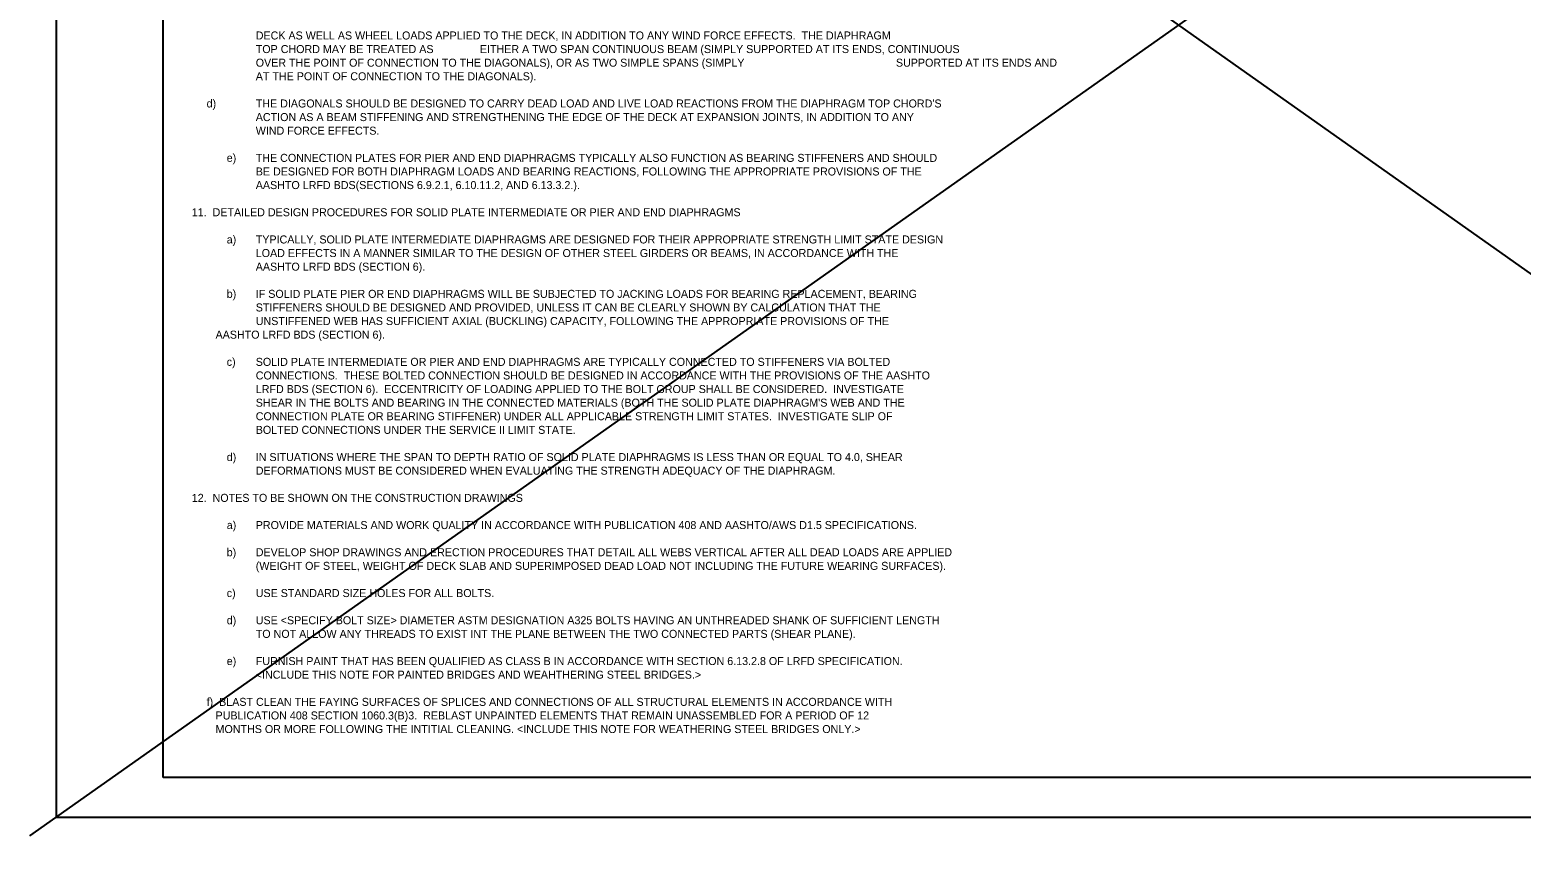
# Model space of a CAD drawing. Extents: x 634656 to 641360, y 298715 to 301183.
# Drawn here: x 634656 to 635216, y 298715 to 299020 of the extents above; entities that cross this region are included whole.
import ezdxf

# ---------------------------------------------------------------- set-up
doc = ezdxf.new("R2010")
doc.units = 0
for name, color, linetype in [('1', 7, 'Continuous'), ('2', 7, 'Continuous'), ('PLT-BNDY', 7, 'Continuous')]:
    doc.layers.add(name, color=color, linetype=linetype)

msp = doc.modelspace()

# ---------------------------------------------------------------- linework, layer by layer
at = {"layer": '1'}
for p, q in [((634656.46, 298718.13), (635518.79, 299326.83)), ((634661.92, 299322.77), (635521.53, 298714.94))]:
    msp.add_line(p, q, dxfattribs=at)
at = {"layer": '2'}
for p, q in [((634706.42, 298739.99), (634706.42, 299303.99)), ((635492.42, 298739.99), (634706.42, 298739.99))]:
    msp.add_line(p, q, dxfattribs=at)
at = {"layer": 'PLT-BNDY'}
msp.add_lwpolyline([(634666.42, 299318.99), (635507.42, 299318.99), (635507.42, 298724.99), (634666.42, 298724.99)], close=True, dxfattribs=at)

# ---------------------------------------------------------------- texts
at = {"layer": '1'}
for s, height, p in [('DECK AS WELL AS WHEEL LOADS APPLIED TO THE DECK, IN ADDITION TO ANY WIND FORCE EFFECTS.  THE DIAPHRAGM', 2.99987, (634741.16, 299016.7)), ('TOP CHORD MAY BE TREATED AS', 2.9999, (634741.16, 299011.6)), ('OVER THE POINT OF CONNECTION TO THE DIAGONALS), OR AS TWO SIMPLE SPANS (SIMPLY', 2.9999, (634741.16, 299006.5)), ('EITHER A TWO SPAN CONTINUOUS BEAM (SIMPLY SUPPORTED AT ITS ENDS, CONTINUOUS', 2.9999, (634825.16, 299011.6)), ('SUPPORTED AT ITS ENDS AND', 2.9999, (634981.15, 299006.5)), ('AT THE POINT OF CONNECTION TO THE DIAGONALS).', 2.9999, (634741.16, 299001.4)), ('     d)', 3, (634717.17, 298991.2)), ("THE DIAGONALS SHOULD BE DESIGNED TO CARRY DEAD LOAD AND LIVE LOAD REACTIONS FROM THE DIAPHRAGM TOP CHORD'S", 2.99987, (634741.16, 298991.2)), ('ACTION AS A BEAM STIFFENING AND STRENGTHENING THE EDGE OF THE DECK AT EXPANSION JOINTS, IN ADDITION TO ANY', 2.99987, (634741.16, 298986.1)), ('WIND FORCE EFFECTS.', 2.9999, (634741.16, 298981)), (' e)', 3, (634729.16, 298970.8)), ('THE CONNECTION PLATES FOR PIER AND END DIAPHRAGMS TYPICALLY ALSO FUNCTION AS BEARING STIFFENERS AND SHOULD', 2.99987, (634741.16, 298970.8)), ('BE DESIGNED FOR BOTH DIAPHRAGM LOADS AND BEARING REACTIONS, FOLLOWING THE APPROPRIATE PROVISIONS OF THE', 2.99987, (634741.16, 298965.7)), ('AASHTO LRFD BDS(SECTIONS 6.9.2.1, 6.10.11.2, AND 6.13.3.2.).', 2.9999, (634741.16, 298960.6)), ('11.  DETAILED DESIGN PROCEDURES FOR SOLID PLATE INTERMEDIATE OR PIER AND END DIAPHRAGMS', 2.9999, (634717.17, 298950.41)), (' a)', 3, (634729.16, 298940.21)), ('TYPICALLY, SOLID PLATE INTERMEDIATE DIAPHRAGMS ARE DESIGNED FOR THEIR APPROPRIATE STRENGTH LIMIT STATE DESIGN', 2.99987, (634741.16, 298940.21)), ('LOAD EFFECTS IN A MANNER SIMILAR TO THE DESIGN OF OTHER STEEL GIRDERS OR BEAMS, IN ACCORDANCE WITH THE', 2.99987, (634741.16, 298935.11)), ('AASHTO LRFD BDS (SECTION 6).', 2.9999, (634741.16, 298930.01)), (' b)', 3, (634729.16, 298919.81)), ('IF SOLID PLATE PIER OR END DIAPHRAGMS WILL BE SUBJECTED TO JACKING LOADS FOR BEARING REPLACEMENT, BEARING', 2.99987, (634741.16, 298919.81)), ('STIFFENERS SHOULD BE DESIGNED AND PROVIDED, UNLESS IT CAN BE CLEARLY SHOWN BY CALCULATION THAT THE', 2.9999, (634741.16, 298914.71)), ('UNSTIFFENED WEB HAS SUFFICIENT AXIAL (BUCKLING) CAPACITY, FOLLOWING THE APPROPRIATE PROVISIONS OF THE ', 2.99987, (634741.16, 298909.61)), ('        AASHTO LRFD BDS (SECTION 6).', 2.9999, (634717.17, 298904.51)), (' c)', 3, (634729.16, 298894.31)), ('SOLID PLATE INTERMEDIATE OR PIER AND END DIAPHRAGMS ARE TYPICALLY CONNECTED TO STIFFENERS VIA BOLTED', 2.9999, (634741.16, 298894.31)), ('CONNECTIONS.  THESE BOLTED CONNECTION SHOULD BE DESIGNED IN ACCORDANCE WITH THE PROVISIONS OF THE AASHTO', 2.99987, (634741.16, 298889.21)), ('LRFD BDS (SECTION 6).  ECCENTRICITY OF LOADING APPLIED TO THE BOLT GROUP SHALL BE CONSIDERED.  INVESTIGATE', 2.99987, (634741.16, 298884.11)), ("SHEAR IN THE BOLTS AND BEARING IN THE CONNECTED MATERIALS (BOTH THE SOLID PLATE DIAPHRAGM'S WEB AND THE", 2.99987, (634741.16, 298879.01)), ('CONNECTION PLATE OR BEARING STIFFENER) UNDER ALL APPLICABLE STRENGTH LIMIT STATES.  INVESTIGATE SLIP OF', 2.99987, (634741.16, 298873.91)), ('BOLTED CONNECTIONS UNDER THE SERVICE II LIMIT STATE.', 2.9999, (634741.16, 298868.81)), (' d)', 3, (634729.16, 298858.61)), ('IN SITUATIONS WHERE THE SPAN TO DEPTH RATIO OF SOLID PLATE DIAPHRAGMS IS LESS THAN OR EQUAL TO 4.0, SHEAR', 2.99987, (634741.16, 298858.61)), ('DEFORMATIONS MUST BE CONSIDERED WHEN EVALUATING THE STRENGTH ADEQUACY OF THE DIAPHRAGM.', 2.9999, (634741.16, 298853.51)), ('12.  NOTES TO BE SHOWN ON THE CONSTRUCTION DRAWINGS', 2.9999, (634717.17, 298843.31)), (' a)', 3, (634729.16, 298833.11)), ('PROVIDE MATERIALS AND WORK QUALITY IN ACCORDANCE WITH PUBLICATION 408 AND AASHTO/AWS D1.5 SPECIFICATIONS.', 2.99987, (634741.16, 298833.11)), (' b)', 3, (634729.16, 298822.91)), ('DEVELOP SHOP DRAWINGS AND ERECTION PROCEDURES THAT DETAIL ALL WEBS VERTICAL AFTER ALL DEAD LOADS ARE APPLIED', 2.99987, (634741.16, 298822.91)), ('(WEIGHT OF STEEL, WEIGHT OF DECK SLAB AND SUPERIMPOSED DEAD LOAD NOT INCLUDING THE FUTURE WEARING SURFACES).', 2.99987, (634741.16, 298817.81)), (' c)', 3, (634729.16, 298807.61)), ('USE STANDARD SIZE HOLES FOR ALL BOLTS.', 2.9999, (634741.16, 298807.61)), (' d)', 3, (634729.16, 298797.41)), ('USE <SPECIFY BOLT SIZE> DIAMETER ASTM DESIGNATION A325 BOLTS HAVING AN UNTHREADED SHANK OF SUFFICIENT LENGTH', 2.99987, (634741.16, 298797.41)), ('TO NOT ALLOW ANY THREADS TO EXIST INT THE PLANE BETWEEN THE TWO CONNECTED PARTS (SHEAR PLANE).', 2.9999, (634741.16, 298792.31)), (' e)', 3, (634729.16, 298782.11)), ('<INCLUDE THIS NOTE FOR PAINTED BRIDGES AND WEAHTHERING STEEL BRIDGES.>', 2.9999, (634741.16, 298777.01)), ('FURNISH PAINT THAT HAS BEEN QUALIFIED AS CLASS B IN ACCORDANCE WITH SECTION 6.13.2.8 OF LRFD SPECIFICATION.', 2.99987, (634741.16, 298782.11)), ('     f)  BLAST CLEAN THE FAYING SURFACES OF SPLICES AND CONNECTIONS OF ALL STRUCTURAL ELEMENTS IN ACCORDANCE WITH', 2.99987, (634717.17, 298766.81)), ('        PUBLICATION 408 SECTION 1060.3(B)3.  REBLAST UNPAINTED ELEMENTS THAT REMAIN UNASSEMBLED FOR A PERIOD OF 12', 2.99987, (634717.17, 298761.71)), ('        MONTHS OR MORE FOLLOWING THE INTITIAL CLEANING. <INCLUDE THIS NOTE FOR WEATHERING STEEL BRIDGES ONLY.>', 2.99987, (634717.17, 298756.61))]:
    msp.add_text(s, height=height, dxfattribs=at).set_placement(p)

doc.saveas('drawing.dxf')
